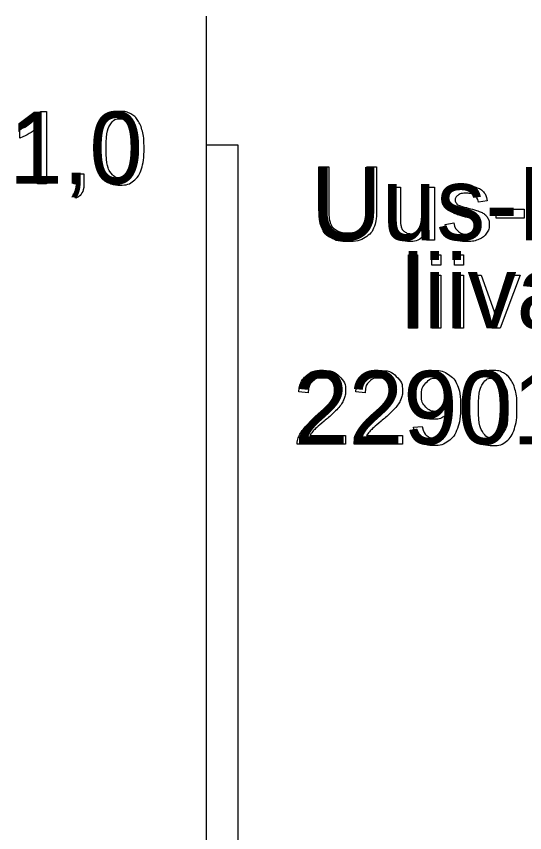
# Model space of a CAD drawing. Extents: x 700746 to 706058, y 6570320 to 6580460.
# Drawn here: x 704602.1 to 704641.6, y 6575969.8 to 6576033.2 of the extents above; entities that cross this region are included whole.
import ezdxf

# ---------------------------------------------------------------- set-up
doc = ezdxf.new("R2010")
doc.units = 0
for name, color, linetype in [('GEOLPUNKT', 7, 'Continuous'), ('kataster', 7, 'Continuous'), ('Kataster tekst', 7, 'Continuous')]:
    doc.layers.add(name, color=color, linetype=linetype)

msp = doc.modelspace()

# ---------------------------------------------------------------- linework, layer by layer
at = {"layer": 'GEOLPUNKT'}
for points in [[(704616.872, 6576033.201), (704616.872, 6575822.868)], [(704604.026, 6576025.81), (704604.468, 6576025.81), (704604.468, 6576020.189)], [(704602.407, 6576023.74), (704602.407, 6576024.405)], [(704604.468, 6576020.189), (704603.781, 6576020.189), (704603.781, 6576024.569)], [(704606.603, 6576020.189), (704606.603, 6576020.97), (704607.384, 6576020.97), (704607.384, 6576020.189)], [(704606.991, 6576020.189), (704606.603, 6576020.189)], [(704606.748, 6576019.079), (704606.556, 6576019.373)]]:
    msp.add_lwpolyline(points, dxfattribs=at)
msp.add_lwpolyline([(704619.372, 6576023.201), (704616.872, 6576023.201), (704616.872, 6575936.201), (704619.372, 6575936.201)], close=True, dxfattribs=at)
for points in [[(704602.407, 6576024.405), (704602.983, 6576024.676), (704603.415, 6576025.062), (704603.846, 6576025.447), (704604.026, 6576025.81)], [(704608.404, 6576022.95), (704608.404, 6576023.943), (704608.608, 6576024.549), (704608.812, 6576025.156), (704609.215, 6576025.483), (704609.618, 6576025.81), (704610.229, 6576025.81), (704610.679, 6576025.81), (704611.02, 6576025.629), (704611.361, 6576025.447), (704611.581, 6576025.106), (704611.801, 6576024.764), (704611.927, 6576024.273), (704612.053, 6576023.783), (704612.053, 6576022.95), (704612.053, 6576021.966), (704611.851, 6576021.359), (704611.649, 6576020.753), (704611.246, 6576020.424), (704610.843, 6576020.095), (704610.229, 6576020.095), (704609.419, 6576020.095), (704608.957, 6576020.673), (704608.404, 6576021.374), (704608.404, 6576022.95)], [(704609.112, 6576022.95), (704609.112, 6576021.569), (704609.434, 6576021.114), (704609.756, 6576020.658), (704610.229, 6576020.658), (704610.701, 6576020.658), (704611.023, 6576021.116), (704611.345, 6576021.573), (704611.345, 6576022.95), (704611.345, 6576024.333), (704611.023, 6576024.788), (704610.702, 6576025.242), (704610.221, 6576025.242), (704609.749, 6576025.242), (704609.466, 6576024.841), (704609.112, 6576024.329), (704609.112, 6576022.95)], [(704603.781, 6576024.569), (704603.533, 6576024.332), (704603.13, 6576024.095), (704602.728, 6576023.859), (704602.407, 6576023.74)], [(704606.556, 6576019.373), (704606.773, 6576019.469), (704606.877, 6576019.655), (704606.98, 6576019.84), (704606.991, 6576020.189)], [(704607.384, 6576020.189), (704607.384, 6576019.756), (704607.231, 6576019.49), (704607.079, 6576019.224), (704606.748, 6576019.079)]]:
    msp.add_open_spline(points, degree=3, dxfattribs=at)
at = {"layer": 'kataster'}
for points in [[(704625.653, 6576018.212), (704625.653, 6576021.505), (704626.409, 6576021.505), (704626.409, 6576018.217)], [(704629.381, 6576021.505), (704630.137, 6576021.505), (704630.137, 6576018.212)], [(704629.381, 6576018.217), (704629.381, 6576021.505)], [(704631.288, 6576017.378), (704631.288, 6576019.936), (704631.988, 6576019.936), (704631.988, 6576017.647)], [(704633.934, 6576017.724), (704633.934, 6576019.936), (704634.633, 6576019.936), (704634.633, 6576015.805), (704634.008, 6576015.805)], [(704638.73, 6576018.868), (704638.044, 6576018.776)], [(704639.438, 6576017.516), (704639.438, 6576018.22), (704641.593, 6576018.22), (704641.593, 6576017.516), (704639.438, 6576017.516)], [(704635.45, 6576017.038), (704636.141, 6576017.147)], [(704634.008, 6576015.805), (704634.008, 6576016.415)], [(704632.624, 6576008.965), (704632.624, 6576014.665), (704633.323, 6576014.665), (704633.323, 6576008.965), (704632.624, 6576008.965)], [(704634.414, 6576013.861), (704634.414, 6576014.665), (704635.113, 6576014.665), (704635.113, 6576013.861), (704634.414, 6576013.861)], [(704636.182, 6576013.861), (704636.182, 6576014.665), (704636.882, 6576014.665), (704636.882, 6576013.861), (704636.182, 6576013.861)], [(704634.414, 6576008.965), (704634.414, 6576013.096), (704635.113, 6576013.096), (704635.113, 6576008.965), (704634.414, 6576008.965)], [(704636.182, 6576008.965), (704636.182, 6576013.096), (704636.882, 6576013.096), (704636.882, 6576008.965), (704636.182, 6576008.965)], [(704639.085, 6576008.965), (704637.52, 6576013.096), (704638.259, 6576013.096), (704639.144, 6576010.622)], [(704639.668, 6576010.575), (704640.585, 6576013.096), (704641.304, 6576013.096), (704639.742, 6576008.965), (704639.085, 6576008.965)], [(704624.809, 6576003.963), (704624.088, 6576004.036)], [(704629.236, 6576003.963), (704628.515, 6576004.036)], [(704633.007, 6576001.282), (704633.68, 6576001.343)], [(704627.724, 6576000.635), (704627.724, 6575999.961), (704623.957, 6575999.961)], [(704624.93, 6576000.635), (704627.724, 6576000.635)], [(704632.151, 6576000.635), (704632.151, 6575999.961), (704628.384, 6575999.961)], [(704629.357, 6576000.635), (704632.151, 6576000.635)]]:
    msp.add_lwpolyline(points, dxfattribs=at)
for points in [[(704636.141, 6576017.147), (704636.199, 6576016.731), (704636.467, 6576016.509), (704636.734, 6576016.287), (704637.214, 6576016.287), (704637.697, 6576016.287), (704637.931, 6576016.484), (704638.165, 6576016.68), (704638.165, 6576016.945), (704638.165, 6576017.183), (704637.958, 6576017.319), (704637.814, 6576017.412), (704637.242, 6576017.557), (704636.471, 6576017.751), (704636.173, 6576017.893), (704635.875, 6576018.034), (704635.721, 6576018.285), (704635.567, 6576018.536), (704635.567, 6576018.839), (704635.567, 6576019.114), (704635.694, 6576019.35), (704635.821, 6576019.585), (704636.039, 6576019.74), (704636.202, 6576019.86), (704636.485, 6576019.944), (704636.767, 6576020.028), (704637.09, 6576020.028), (704637.577, 6576020.028), (704637.945, 6576019.887), (704638.313, 6576019.747), (704638.489, 6576019.508), (704638.664, 6576019.268), (704638.73, 6576018.868)], [(704638.044, 6576018.776), (704637.997, 6576019.096), (704637.773, 6576019.275), (704637.549, 6576019.454), (704637.141, 6576019.454), (704636.658, 6576019.454), (704636.451, 6576019.294), (704636.245, 6576019.135), (704636.245, 6576018.92), (704636.245, 6576018.784), (704636.331, 6576018.675), (704636.416, 6576018.562), (704636.599, 6576018.488), (704636.704, 6576018.449), (704637.218, 6576018.309), (704637.962, 6576018.111), (704638.257, 6576017.984), (704638.551, 6576017.858), (704638.719, 6576017.617), (704638.887, 6576017.376), (704638.887, 6576017.019), (704638.887, 6576016.669), (704638.682, 6576016.36), (704638.477, 6576016.051), (704638.092, 6576015.882), (704637.706, 6576015.713), (704637.219, 6576015.713), (704636.412, 6576015.713), (704635.99, 6576016.048), (704635.567, 6576016.382), (704635.45, 6576017.038)], [(704630.137, 6576018.212), (704630.137, 6576017.353), (704629.942, 6576016.848), (704629.748, 6576016.343), (704629.24, 6576016.026), (704628.733, 6576015.709), (704627.909, 6576015.709), (704627.108, 6576015.709), (704626.598, 6576015.985), (704626.089, 6576016.261), (704625.871, 6576016.784), (704625.653, 6576017.307), (704625.653, 6576018.212)], [(704626.409, 6576018.217), (704626.409, 6576017.475), (704626.547, 6576017.124), (704626.685, 6576016.772), (704627.021, 6576016.582), (704627.357, 6576016.391), (704627.843, 6576016.391), (704628.674, 6576016.391), (704629.027, 6576016.768), (704629.381, 6576017.145), (704629.381, 6576018.217)], [(704634.008, 6576016.415), (704633.526, 6576015.713), (704632.698, 6576015.713), (704632.333, 6576015.713), (704632.017, 6576015.853), (704631.7, 6576015.993), (704631.546, 6576016.205), (704631.393, 6576016.417), (704631.331, 6576016.724), (704631.288, 6576016.93), (704631.288, 6576017.378)], [(704631.988, 6576017.647), (704631.988, 6576017.099), (704632.03, 6576016.908), (704632.096, 6576016.632), (704632.31, 6576016.475), (704632.524, 6576016.317), (704632.838, 6576016.317), (704633.153, 6576016.317), (704633.429, 6576016.479), (704633.705, 6576016.64), (704633.819, 6576016.918), (704633.934, 6576017.196), (704633.934, 6576017.724)], [(704639.144, 6576010.622), (704639.288, 6576010.221), (704639.408, 6576009.789), (704639.501, 6576010.116), (704639.668, 6576010.575)], [(704624.088, 6576004.036), (704624.162, 6576004.84), (704624.644, 6576005.262), (704625.126, 6576005.683), (704625.939, 6576005.683), (704626.759, 6576005.683), (704627.237, 6576005.228), (704627.715, 6576004.774), (704627.715, 6576004.102), (704627.715, 6576003.76), (704627.576, 6576003.429), (704627.436, 6576003.099), (704627.112, 6576002.734), (704626.787, 6576002.369), (704626.034, 6576001.731), (704625.405, 6576001.202), (704625.226, 6576001.014), (704625.047, 6576000.825), (704624.93, 6576000.635)], [(704628.515, 6576004.036), (704628.589, 6576004.84), (704629.071, 6576005.262), (704629.553, 6576005.683), (704630.366, 6576005.683), (704631.186, 6576005.683), (704631.664, 6576005.228), (704632.142, 6576004.774), (704632.142, 6576004.102), (704632.142, 6576003.76), (704632.003, 6576003.429), (704631.863, 6576003.099), (704631.539, 6576002.734), (704631.214, 6576002.369), (704630.461, 6576001.731), (704629.832, 6576001.202), (704629.653, 6576001.014), (704629.474, 6576000.825), (704629.357, 6576000.635)], [(704633.68, 6576001.343), (704633.766, 6576000.868), (704634.007, 6576000.653), (704634.247, 6576000.439), (704634.624, 6576000.439), (704634.946, 6576000.439), (704635.19, 6576000.587), (704635.434, 6576000.735), (704635.588, 6576000.982), (704635.742, 6576001.229), (704635.847, 6576001.649), (704635.952, 6576002.07), (704635.952, 6576002.505), (704635.952, 6576002.552), (704635.948, 6576002.645), (704635.739, 6576002.311), (704635.375, 6576002.103), (704635.012, 6576001.895), (704634.589, 6576001.895), (704633.882, 6576001.895), (704633.392, 6576002.408), (704632.903, 6576002.92), (704632.903, 6576003.76), (704632.903, 6576004.626), (704633.414, 6576005.155), (704633.924, 6576005.683), (704634.694, 6576005.683), (704635.249, 6576005.683), (704635.71, 6576005.384), (704636.17, 6576005.085), (704636.409, 6576004.531), (704636.648, 6576003.977), (704636.648, 6576002.928), (704636.648, 6576001.836), (704636.411, 6576001.189), (704636.174, 6576000.542), (704635.706, 6576000.204), (704635.237, 6575999.866), (704634.608, 6575999.866), (704633.94, 6575999.866), (704633.516, 6576000.237), (704633.093, 6576000.609), (704633.007, 6576001.282)], [(704637.33, 6576002.772), (704637.33, 6576003.783), (704637.538, 6576004.4), (704637.746, 6576005.017), (704638.156, 6576005.35), (704638.565, 6576005.683), (704639.187, 6576005.683), (704639.646, 6576005.683), (704639.993, 6576005.498), (704640.339, 6576005.314), (704640.564, 6576004.966), (704640.788, 6576004.618), (704640.916, 6576004.119), (704641.044, 6576003.62), (704641.044, 6576002.772), (704641.044, 6576001.77), (704640.838, 6576001.153), (704640.633, 6576000.536), (704640.223, 6576000.201), (704639.813, 6575999.866), (704639.187, 6575999.866), (704638.363, 6575999.866), (704637.893, 6576000.454), (704637.33, 6576001.168), (704637.33, 6576002.772)], [(704623.957, 6575999.961), (704623.95, 6576000.214), (704624.039, 6576000.448), (704624.183, 6576000.833), (704624.5, 6576001.206), (704624.818, 6576001.579), (704625.415, 6576002.068), (704626.343, 6576002.831), (704626.669, 6576003.276), (704626.994, 6576003.721), (704626.994, 6576004.118), (704626.994, 6576004.534), (704626.697, 6576004.82), (704626.4, 6576005.105), (704625.923, 6576005.105), (704625.418, 6576005.105), (704625.116, 6576004.802), (704624.813, 6576004.499), (704624.809, 6576003.963)], [(704628.384, 6575999.961), (704628.377, 6576000.214), (704628.466, 6576000.448), (704628.61, 6576000.833), (704628.927, 6576001.206), (704629.245, 6576001.579), (704629.842, 6576002.068), (704630.77, 6576002.831), (704631.096, 6576003.276), (704631.421, 6576003.721), (704631.421, 6576004.118), (704631.421, 6576004.534), (704631.124, 6576004.82), (704630.827, 6576005.105), (704630.35, 6576005.105), (704629.845, 6576005.105), (704629.543, 6576004.802), (704629.24, 6576004.499), (704629.236, 6576003.963)], [(704635.87, 6576003.795), (704635.87, 6576004.397), (704635.551, 6576004.751), (704635.232, 6576005.105), (704634.78, 6576005.105), (704634.312, 6576005.105), (704633.968, 6576004.724), (704633.624, 6576004.343), (704633.624, 6576003.736), (704633.624, 6576003.192), (704633.951, 6576002.852), (704634.277, 6576002.512), (704634.761, 6576002.512), (704635.245, 6576002.512), (704635.558, 6576002.852), (704635.87, 6576003.192), (704635.87, 6576003.795)], [(704638.051, 6576002.772), (704638.051, 6576001.366), (704638.379, 6576000.903), (704638.706, 6576000.439), (704639.187, 6576000.439), (704639.668, 6576000.439), (704639.996, 6576000.905), (704640.323, 6576001.37), (704640.323, 6576002.772), (704640.323, 6576004.18), (704639.996, 6576004.643), (704639.669, 6576005.105), (704639.179, 6576005.105), (704638.699, 6576005.105), (704638.411, 6576004.697), (704638.051, 6576004.176), (704638.051, 6576002.772)]]:
    msp.add_open_spline(points, degree=3, dxfattribs=at)

# ---------------------------------------------------------------- texts
at = {"layer": 'GEOLPUNKT'}
msp.add_text('1,0', height=5.6, dxfattribs=at).set_placement((704601.558, 6576020.189))
at = {"layer": 'Kataster tekst'}
for s, p in [('Uus-Pannjärve ', (704625.028, 6576015.805)), ('liivakarjäär', (704632.116, 6576008.965)), ('22901:001:0142', (704623.718, 6575999.961))]:
    msp.add_text(s, height=5.7, dxfattribs=at).set_placement(p)

doc.saveas('drawing.dxf')
